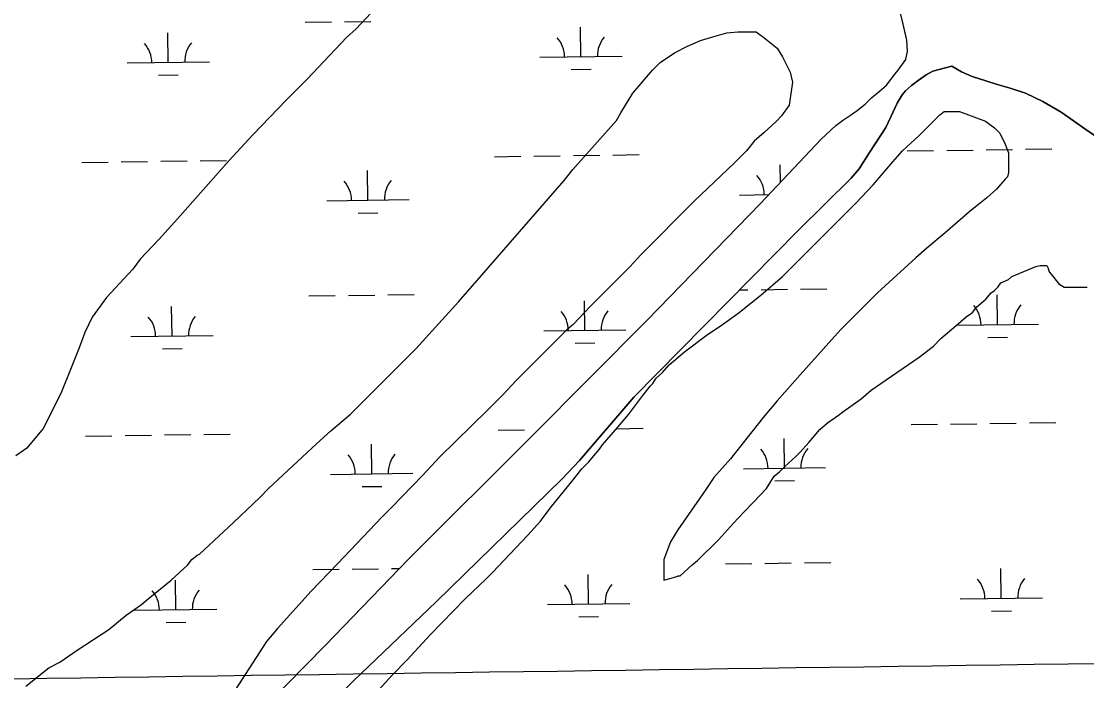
# Model space of a CAD drawing. Extents: x 3767014 to 3805179, y 361544 to 387384.
# Drawn here: x 3792670 to 3793966, y 379380 to 380182 of the extents above; entities that cross this region are included whole.
import ezdxf

# ---------------------------------------------------------------- set-up
doc = ezdxf.new("R2010")
doc.units = 0
for name, color, linetype in [('V-GRID-MAJR', 7, 'Continuous'), ('V-SITE-VEGE', 7, 'Continuous'), ('V-TOPO-SHOR', 7, 'Continuous'), ('V-WETL-SWMP', 7, 'Continuous')]:
    doc.layers.add(name, color=color, linetype=linetype)

msp = doc.modelspace()

# ---------------------------------------------------------------- linework, layer by layer
at = {"layer": 'V-GRID-MAJR'}
msp.add_spline([(3771088.411, 379085.847), (3773738.277, 379121.596), (3779038.002, 379193.674), (3784337.716, 379266.522), (3789637.419, 379340.141), (3794937.112, 379414.531), (3800236.794, 379489.691), (3802886.631, 379527.561)], degree=3, dxfattribs=at)
at = {"layer": 'V-SITE-VEGE'}
for p, q in [((3793113.563, 380211.023), (3793077.743, 380172.508)), ((3793077.743, 380172.508), (3793065.801, 380161.881)), ((3793508.349, 380162.026), (3793528.258, 380167.345)), ((3793528.258, 380167.345), (3793541.531, 380168.68)), ((3793541.531, 380168.68), (3793564.098, 380168.695)), ((3793564.098, 380168.695), (3793573.394, 380162.061)), ((3793065.801, 380161.881), (3793018.042, 380111.412)), ((3793480.478, 380151.391), (3793496.406, 380158.037)), ((3793496.406, 380158.037), (3793508.349, 380162.026)), ((3793573.394, 380162.061), (3793589.331, 380148.796)), ((3793447.305, 380131.458), (3793464.555, 380143.416)), ((3793464.555, 380143.416), (3793480.478, 380151.391)), ((3793589.331, 380148.796), (3793595.973, 380138.179)), ((3793438.017, 380122.162), (3793447.305, 380131.458)), ((3793595.973, 380138.179), (3793605.277, 380119.602)), ((3793414.139, 380094.274), (3793438.017, 380122.162)), ((3793605.277, 380119.602), (3793607.938, 380107.656)), ((3793018.042, 380111.412), (3792992.835, 380086.177)), ((3793607.938, 380107.656), (3793603.971, 380079.779)), ((3793399.551, 380070.372), (3793414.139, 380094.274)), ((3792992.835, 380086.177), (3792951.707, 380043.674)), ((3793603.971, 380079.779), (3793594.687, 380066.497)), ((3793394.245, 380061.076), (3793399.551, 380070.372)), ((3793594.687, 380066.497), (3793588.054, 380059.858)), ((3793761.957, 380042.698), (3793787.164, 380067.933)), ((3793787.164, 380067.933), (3793792.473, 380071.918)), ((3793792.473, 380071.918), (3793811.056, 380071.929)), ((3793811.056, 380071.929), (3793842.923, 380059.999)), ((3793341.181, 380001.312), (3793394.245, 380061.076)), ((3793588.054, 380059.858), (3793573.459, 380046.574)), ((3793842.923, 380059.999), (3793853.546, 380052.041)), ((3793853.546, 380052.041), (3793860.186, 380045.407)), ((3792951.707, 380043.674), (3792922.521, 380011.799)), ((3793573.459, 380046.574), (3793561.518, 380035.947)), ((3793742.059, 380024.102), (3793761.957, 380042.698)), ((3793860.186, 380045.407), (3793866.831, 380032.136)), ((3793561.518, 380035.947), (3793552.232, 380023.995)), ((3793866.831, 380032.136), (3793870.819, 380021.519)), ((3792922.521, 380011.799), (3792860.172, 379941.414)), ((3793552.232, 380023.995), (3793537.636, 380009.387)), ((3793730.117, 380010.82), (3793742.059, 380024.102)), ((3793870.819, 380021.519), (3793870.833, 379997.623)), ((3793330.571, 379988.032), (3793341.181, 380001.312)), ((3793537.636, 380009.387), (3793488.549, 379962.897)), ((3793706.237, 379982.931), (3793730.117, 380010.82)), ((3793229.748, 379872.488), (3793330.571, 379988.032)), ((3793866.858, 379989.658), (3793856.241, 379977.702)), ((3793869.508, 379992.315), (3793866.858, 379989.658)), ((3793870.833, 379997.623), (3793869.508, 379992.315)), ((3793685.012, 379960.354), (3793706.237, 379982.931)), ((3793856.241, 379977.702), (3793844.301, 379967.079)), ((3793488.549, 379962.897), (3793423.542, 379897.818)), ((3793596.123, 379871.366), (3793685.012, 379960.354)), ((3793836.341, 379960.44), (3793824.399, 379951.138)), ((3793844.301, 379967.079), (3793836.341, 379960.44)), ((3793824.399, 379951.138), (3793793.882, 379924.573)), ((3792860.172, 379941.414), (3792837.619, 379916.176)), ((3793793.882, 379924.573), (3793771.327, 379905.975)), ((3792837.619, 379916.176), (3792815.067, 379892.272)), ((3793423.542, 379897.818), (3793410.275, 379883.208)), ((3793771.327, 379905.975), (3793758.058, 379894.023)), ((3792815.067, 379892.272), (3792805.779, 379880.32)), ((3793410.275, 379883.208), (3793362.513, 379835.395)), ((3793758.058, 379894.023), (3793711.622, 379851.519)), ((3793874.884, 379871.52), (3793904.082, 379883.484)), ((3793904.082, 379883.484), (3793909.391, 379884.815)), ((3793909.391, 379884.815), (3793917.356, 379884.817)), ((3793917.356, 379884.817), (3793918.683, 379882.163)), ((3793918.683, 379882.163), (3793920.016, 379876.855)), ((3792805.779, 379880.32), (3792773.941, 379845.789)), ((3793201.891, 379840.613), (3793229.748, 379872.488)), ((3793569.587, 379848.785), (3793596.123, 379871.366)), ((3793870.905, 379867.536), (3793874.884, 379871.52)), ((3793920.016, 379876.855), (3793922.672, 379874.202)), ((3793922.672, 379874.202), (3793931.97, 379862.261)), ((3793853.657, 379854.253), (3793857.636, 379858.236)), ((3793857.636, 379858.236), (3793861.615, 379863.549)), ((3793861.615, 379863.549), (3793870.905, 379867.536)), ((3793931.97, 379862.261), (3793938.61, 379858.281)), ((3793938.61, 379858.281), (3793966.485, 379858.298)), ((3792773.941, 379845.789), (3792756.695, 379821.884)), ((3793541.724, 379826.201), (3793569.587, 379848.785)), ((3793711.622, 379851.519), (3793666.512, 379806.36)), ((3793832.427, 379834.326), (3793843.042, 379843.626)), ((3793843.042, 379843.626), (3793849.675, 379851.595)), ((3793849.675, 379851.595), (3793853.657, 379854.253)), ((3793150.152, 379783.507), (3793201.891, 379840.613)), ((3793362.513, 379835.395), (3793341.288, 379812.816)), ((3793827.123, 379827.688), (3793832.427, 379834.326)), ((3792756.695, 379821.884), (3792747.415, 379803.295)), ((3793523.146, 379812.914), (3793541.724, 379826.201)), ((3793807.218, 379811.749), (3793819.16, 379822.374)), ((3793819.16, 379822.374), (3793827.123, 379827.688)), ((3793333.325, 379806.174), (3793297.506, 379770.314)), ((3793341.288, 379812.816), (3793333.325, 379806.174)), ((3793503.242, 379799.631), (3793523.146, 379812.914)), ((3793666.512, 379806.36), (3793617.428, 379751.906)), ((3793788.645, 379795.807), (3793807.218, 379811.749)), ((3792747.415, 379803.295), (3792740.79, 379784.707)), ((3793476.704, 379779.706), (3793503.242, 379799.631)), ((3793779.357, 379786.511), (3793788.645, 379795.807)), ((3792740.79, 379784.707), (3792730.183, 379758.153)), ((3793070.548, 379703.815), (3793150.152, 379783.507)), ((3793458.128, 379763.764), (3793476.704, 379779.706)), ((3793762.107, 379773.228), (3793779.357, 379786.511)), ((3793297.506, 379770.314), (3793272.297, 379745.078)), ((3793715.664, 379741.343), (3793762.107, 379773.228)), ((3792730.183, 379758.153), (3792718.254, 379728.94)), ((3793442.207, 379747.827), (3793450.17, 379754.466)), ((3793450.17, 379754.466), (3793458.128, 379763.764)), ((3793272.297, 379745.078), (3793256.378, 379727.811)), ((3793435.576, 379738.531), (3793438.23, 379741.189)), ((3793438.23, 379741.189), (3793442.207, 379747.827)), ((3793617.428, 379751.906), (3793589.569, 379720.033)), ((3793703.722, 379733.372), (3793715.664, 379741.343)), ((3792718.254, 379728.94), (3792697.038, 379686.452)), ((3793256.378, 379727.811), (3793237.805, 379709.218)), ((3793409.046, 379704.003), (3793426.29, 379726.579)), ((3793426.29, 379726.579), (3793435.576, 379738.531)), ((3793691.779, 379722.745), (3793703.722, 379733.372)), ((3793589.569, 379720.033), (3793572.325, 379700.112)), ((3793669.224, 379706.803), (3793691.779, 379722.745)), ((3793046.667, 379683.89), (3793070.548, 379703.815)), ((3793237.805, 379709.218), (3793179.428, 379652.105)), ((3793395.779, 379688.068), (3793409.046, 379704.003)), ((3793650.647, 379693.518), (3793663.916, 379702.82)), ((3793663.916, 379702.82), (3793669.224, 379706.803)), ((3793377.21, 379666.818), (3793395.779, 379688.068)), ((3793572.325, 379700.112), (3793532.528, 379649.65)), ((3793641.359, 379685.549), (3793650.647, 379693.518)), ((3792697.038, 379686.452), (3792677.14, 379662.548)), ((3793029.418, 379667.95), (3793046.667, 379683.89)), ((3793628.094, 379669.611), (3793641.359, 379685.549)), ((3792677.14, 379662.548), (3792663.871, 379653.248)), ((3792971.042, 379613.492), (3793029.418, 379667.95)), ((3793359.964, 379645.57), (3793373.231, 379661.505)), ((3793373.231, 379661.505), (3793377.21, 379666.818)), ((3793617.481, 379657.659), (3793628.094, 379669.611)), ((3793179.428, 379652.105), (3793158.203, 379629.528)), ((3793532.528, 379649.65), (3793512.63, 379627.068)), ((3793598.906, 379640.393), (3793612.175, 379652.347)), ((3793612.175, 379652.347), (3793617.481, 379657.659)), ((3793341.392, 379624.32), (3793352.005, 379637.599)), ((3793352.005, 379637.599), (3793359.964, 379645.57)), ((3793592.272, 379633.751), (3793598.906, 379640.393)), ((3793158.203, 379629.528), (3793121.054, 379591.009)), ((3793313.538, 379589.791), (3793341.392, 379624.32)), ((3793512.63, 379627.068), (3793502.019, 379611.135)), ((3793576.353, 379613.83), (3793585.639, 379628.436)), ((3793585.639, 379628.436), (3793592.272, 379633.751)), ((3792960.428, 379602.867), (3792971.042, 379613.492)), ((3793502.019, 379611.135), (3793468.86, 379563.328)), ((3793560.434, 379596.565), (3793576.353, 379613.83)), ((3792928.587, 379572.319), (3792960.428, 379602.867)), ((3793121.054, 379591.009), (3793109.114, 379579.057)), ((3793301.598, 379573.853), (3793313.538, 379589.791)), ((3793536.554, 379571.33), (3793548.494, 379584.611)), ((3793548.494, 379584.611), (3793560.434, 379596.565)), ((3792886.947, 379533.903), (3792928.587, 379572.319)), ((3793109.114, 379579.057), (3793054.722, 379521.946)), ((3793285.677, 379556.588), (3793301.598, 379573.853)), ((3793517.981, 379551.409), (3793536.554, 379571.33)), ((3793468.86, 379563.328), (3793459.576, 379548.722)), ((3793243.224, 379511.432), (3793285.677, 379556.588)), ((3793459.576, 379548.722), (3793451.624, 379527.476)), ((3793492.774, 379526.174), (3793517.981, 379551.409)), ((3792877.66, 379527.261), (3792884.293, 379532.571)), ((3792884.293, 379532.571), (3792886.947, 379533.903)), ((3792852.449, 379502.024), (3792872.353, 379520.619)), ((3792872.353, 379520.619), (3792877.66, 379527.261)), ((3793054.722, 379521.946), (3793022.881, 379488.742)), ((3793451.624, 379527.476), (3793451.626, 379520.841)), ((3793451.626, 379520.841), (3793451.636, 379502.257)), ((3793471.547, 379507.578), (3793486.141, 379520.859)), ((3793486.141, 379520.859), (3793492.774, 379526.174)), ((3793235.265, 379503.463), (3793243.224, 379511.432)), ((3793451.636, 379502.257), (3793466.236, 379506.246)), ((3793466.236, 379506.246), (3793468.891, 379507.576)), ((3793468.891, 379507.576), (3793471.547, 379507.578)), ((3792824.588, 379479.442), (3792852.449, 379502.024)), ((3793210.056, 379479.555), (3793235.265, 379503.463)), ((3793022.881, 379488.742), (3792981.755, 379443.59)), ((3792798.05, 379459.515), (3792816.627, 379472.801)), ((3792816.627, 379472.801), (3792824.588, 379479.442)), ((3793167.601, 379435.726), (3793210.056, 379479.555)), ((3792776.82, 379442.244), (3792798.05, 379459.515)), ((3792738.338, 379417.005), (3792776.82, 379442.244)), ((3792981.755, 379443.59), (3792968.49, 379427.65)), ((3793139.74, 379405.178), (3793167.601, 379435.726)), ((3792717.109, 379402.39), (3792738.338, 379417.005)), ((3792968.49, 379427.65), (3792930.027, 379367.894)), ((3792703.838, 379395.747), (3792717.109, 379402.39)), ((3793121.169, 379386.586), (3793139.74, 379405.178)), ((3792675.971, 379373.163), (3792703.838, 379395.747)), ((3793074.737, 379336.113), (3793121.169, 379386.586))]:
    msp.add_line(p, q, dxfattribs=at)
at = {"layer": 'V-TOPO-SHOR'}
for points in [[(3793745.907, 380135.427), (3793747.845, 380144.754), (3793747.06, 380158.743), (3793745.502, 380165.737), (3793741.217, 380184.776), (3793737.891, 380197.383)], [(3792905.084, 379285.892), (3793039.849, 379422.75), (3793141.213, 379527.726), (3793291.124, 379677.414), (3793431.326, 379818.163), (3793569.198, 379960.075), (3793642.987, 380038.223), (3793660.852, 380054.941), (3793669.009, 380060.775), (3793678.721, 380067.386), (3793686.878, 380073.221), (3793696.587, 380080.997), (3793703.966, 380088.384), (3793716.006, 380098.106), (3793722.22, 380103.939), (3793733.095, 380117.546), (3793736.589, 380122.209), (3793745.907, 380135.038), (3793745.907, 380135.427)], [(3792529.186, 378827.146), (3792687.642, 378986.167), (3792797.161, 379102.029), (3792942.798, 379249.773), (3793074.456, 379380.024), (3793174.661, 379475.674), (3793327.681, 379624.975), (3793349.042, 379647.526), (3793415.059, 379724.504), (3793615.458, 379927.848), (3793679.54, 379990.834), (3793689.247, 380002.108), (3793701.67, 380021.935), (3793721.473, 380052.643), (3793730.4, 380071.689), (3793735.446, 380082.183), (3793741.268, 380092.29), (3793745.541, 380096.955), (3793752.92, 380103.566), (3793761.077, 380109.788), (3793770.788, 380116.399), (3793778.946, 380121.066), (3793801.797, 380126.973)], [(3793801.797, 380126.973), (3793813.413, 380120.012), (3793826.578, 380114.601), (3793843.224, 380109.19), (3793855.612, 380105.325), (3793872.648, 380100.304), (3793891.616, 380094.121), (3793912.524, 380084.069), (3793934.596, 380070.921), (3793964.797, 380050.036), (3794005.069, 380022.576)]]:
    msp.add_lwpolyline(points, dxfattribs=at)
at = {"layer": 'V-WETL-SWMP'}
for p, q in [((3793015.458, 380180.316), (3793047.455, 380180.761)), ((3793063.454, 380180.983), (3793095.451, 380181.427)), ((3793747.06, 380158.743), (3793741.217, 380184.775)), ((3792849.055, 380131.57), (3792848.555, 380167.567)), ((3793350.915, 380138.542), (3793350.415, 380174.538)), ((3793747.845, 380144.754), (3793747.06, 380158.743)), ((3793745.908, 380135.427), (3793747.845, 380144.754)), ((3792799.06, 380130.876), (3792899.05, 380132.265)), ((3793300.92, 380137.847), (3793400.91, 380139.236)), ((3793736.589, 380122.21), (3793745.908, 380135.038)), ((3793745.908, 380135.038), (3793745.908, 380135.427)), ((3792837.271, 380115.974), (3792861.269, 380116.307)), ((3793339.13, 380122.946), (3793363.128, 380123.279)), ((3793722.221, 380103.938), (3793733.094, 380117.545)), ((3793733.094, 380117.545), (3793736.589, 380122.21)), ((3793770.788, 380116.399), (3793761.076, 380109.788)), ((3793778.945, 380121.067), (3793770.788, 380116.399)), ((3793801.797, 380126.972), (3793778.945, 380121.067)), ((3793813.413, 380120.012), (3793801.797, 380126.972)), ((3793826.577, 380114.6), (3793813.413, 380120.012)), ((3793716.007, 380098.106), (3793722.221, 380103.938)), ((3793752.92, 380103.566), (3793745.54, 380096.956)), ((3793761.076, 380109.788), (3793752.92, 380103.566)), ((3793843.224, 380109.19), (3793826.577, 380114.6)), ((3793855.612, 380105.326), (3793843.224, 380109.19)), ((3793872.647, 380100.304), (3793855.612, 380105.326)), ((3793703.966, 380088.384), (3793716.007, 380098.106)), ((3793741.268, 380092.29), (3793735.445, 380082.184)), ((3793745.54, 380096.956), (3793741.268, 380092.29)), ((3793891.617, 380094.121), (3793872.647, 380100.304)), ((3793912.524, 380084.069), (3793891.617, 380094.121)), ((3793686.877, 380073.22), (3793696.587, 380080.997)), ((3793696.587, 380080.997), (3793703.966, 380088.384)), ((3793735.445, 380082.184), (3793730.399, 380071.689)), ((3793934.595, 380070.921), (3793912.524, 380084.069)), ((3793669.008, 380060.775), (3793678.72, 380067.386)), ((3793678.72, 380067.386), (3793686.877, 380073.22)), ((3793730.399, 380071.689), (3793721.472, 380052.643)), ((3793964.798, 380050.035), (3793934.595, 380070.921)), ((3793642.986, 380038.222), (3793660.851, 380054.941)), ((3793660.851, 380054.941), (3793669.008, 380060.775)), ((3793721.472, 380052.643), (3793701.671, 380021.934)), ((3793569.198, 379960.076), (3793642.986, 380038.222)), ((3794005.069, 380022.576), (3793964.798, 380050.035)), ((3793747.608, 380023.97), (3793779.605, 380024.414)), ((3793795.604, 380024.636), (3793827.601, 380025.081)), ((3793843.599, 380025.303), (3793875.596, 380025.748)), ((3793891.595, 380025.97), (3793923.591, 380026.414)), ((3792839.88, 380011.36), (3792871.877, 380011.805)), ((3792887.876, 380012.027), (3792919.872, 380012.471)), ((3793245.749, 380016.998), (3793277.746, 380017.443)), ((3793293.744, 380017.665), (3793325.741, 380018.109)), ((3793341.74, 380018.332), (3793373.737, 380018.776)), ((3793389.735, 380018.998), (3793421.732, 380019.443)), ((3793701.671, 380021.934), (3793689.247, 380002.109)), ((3792743.889, 380010.027), (3792775.886, 380010.471)), ((3792791.885, 380010.694), (3792823.882, 380011.138)), ((3793091.877, 379964.114), (3793091.377, 380000.11)), ((3793593.531, 379985.846), (3793593.236, 380007.082)), ((3793689.247, 380002.109), (3793679.539, 379990.834)), ((3793679.539, 379990.834), (3793615.458, 379927.849)), ((3793041.882, 379963.419), (3793141.872, 379964.808)), ((3793431.328, 379818.164), (3793569.198, 379960.076)), ((3793543.741, 379970.391), (3793579.405, 379970.886)), ((3793080.092, 379948.518), (3793104.09, 379948.851)), ((3793615.458, 379927.849), (3793415.06, 379724.504)), ((3793617.929, 379855.978), (3793649.926, 379856.423)), ((3793020.079, 379847.673), (3793052.076, 379848.118)), ((3793068.075, 379848.34), (3793100.071, 379848.785)), ((3793116.07, 379849.007), (3793148.067, 379849.451)), ((3793543.611, 379854.946), (3793553.936, 379855.089)), ((3793569.934, 379855.312), (3793601.931, 379855.756)), ((3793857.395, 379812.87), (3793856.895, 379848.867)), ((3792853.676, 379798.927), (3792853.176, 379834.924)), ((3793355.536, 379805.899), (3793355.036, 379841.895)), ((3793291.126, 379677.416), (3793431.328, 379818.164)), ((3793305.541, 379805.204), (3793405.531, 379806.593)), ((3793807.4, 379812.176), (3793907.39, 379813.565)), ((3792803.681, 379798.233), (3792903.671, 379799.622)), ((3793845.611, 379797.274), (3793869.608, 379797.607)), ((3792841.892, 379783.331), (3792865.889, 379783.665)), ((3793343.751, 379790.303), (3793367.749, 379790.636)), ((3793415.06, 379724.504), (3793349.042, 379647.527)), ((3793752.229, 379691.327), (3793784.226, 379691.771)), ((3793800.225, 379691.994), (3793832.222, 379692.438)), ((3793848.22, 379692.66), (3793880.217, 379693.105)), ((3793896.215, 379693.327), (3793928.212, 379693.771)), ((3792748.51, 379677.384), (3792780.507, 379677.828)), ((3792796.506, 379678.051), (3792828.503, 379678.495)), ((3792844.501, 379678.717), (3792876.498, 379679.162)), ((3792892.496, 379679.384), (3792924.493, 379679.829)), ((3793141.213, 379527.726), (3793291.126, 379677.416)), ((3793250.37, 379684.355), (3793282.367, 379684.8)), ((3793298.365, 379685.022), (3793298.707, 379685.027)), ((3793394.356, 379686.356), (3793426.353, 379686.8)), ((3793598.357, 379638.442), (3793597.857, 379674.439)), ((3793096.498, 379631.471), (3793095.998, 379667.468)), ((3793349.042, 379647.527), (3793327.683, 379624.977)), ((3793548.362, 379637.748), (3793648.352, 379639.137)), ((3793046.502, 379630.777), (3793146.493, 379632.166)), ((3793327.683, 379624.977), (3793174.661, 379475.674)), ((3793586.573, 379622.846), (3793610.57, 379623.18)), ((3793084.713, 379615.875), (3793108.711, 379616.208)), ((3793039.85, 379422.751), (3793141.213, 379527.726)), ((3793526.56, 379522.002), (3793558.557, 379522.446)), ((3793574.555, 379522.669), (3793606.552, 379523.113)), ((3793622.55, 379523.335), (3793654.547, 379523.78)), ((3793024.7, 379515.031), (3793056.697, 379515.475)), ((3793072.695, 379515.697), (3793104.692, 379516.142)), ((3793120.691, 379516.364), (3793130.372, 379516.498)), ((3793360.157, 379473.256), (3793359.657, 379509.253)), ((3793862.016, 379480.227), (3793861.516, 379516.224)), ((3792858.297, 379466.285), (3792857.797, 379502.281)), ((3793812.021, 379479.533), (3793912.011, 379480.922)), ((3793174.661, 379475.674), (3793074.458, 379380.025)), ((3793310.162, 379472.561), (3793410.152, 379473.95)), ((3792808.302, 379465.59), (3792908.292, 379466.979)), ((3793348.372, 379457.66), (3793372.37, 379457.993)), ((3793850.232, 379464.631), (3793874.229, 379464.965)), ((3792846.513, 379450.688), (3792870.51, 379451.022)), ((3792905.086, 379285.892), (3793039.85, 379422.751))]:
    msp.add_line(p, q, dxfattribs=at)
for centre, start, end in [((3792793.811, 380131.278), 0.024037, 41.567696), ((3792904.286, 380132.812), 140.024034, 181.567693), ((3793295.671, 380138.249), 0.024037, 41.567696), ((3793406.146, 380139.784), 140.024034, 181.567693), ((3793036.633, 379963.821), 0.024037, 41.567696), ((3793147.108, 379965.356), 140.024034, 181.567693), ((3793538.492, 379970.793), 0.024037, 41.567696), ((3793802.151, 379812.578), 0.024037, 41.567696), ((3793912.626, 379814.112), 140.024034, 181.567693), ((3792798.432, 379798.635), 0.024037, 41.567696), ((3792908.907, 379800.169), 140.024034, 181.567693), ((3793300.292, 379805.606), 0.024037, 41.567696), ((3793410.767, 379807.141), 140.024034, 181.567693), ((3793543.113, 379638.15), 0.024037, 41.567696), ((3793653.588, 379639.685), 140.024034, 181.567693), ((3793041.253, 379631.178), 0.024037, 41.567696), ((3793151.729, 379632.713), 140.024034, 181.567693), ((3793304.912, 379472.963), 0.024037, 41.567696), ((3793415.388, 379474.498), 140.024034, 181.567693), ((3793806.772, 379479.935), 0.024037, 41.567696), ((3793917.247, 379481.47), 140.024034, 181.567693), ((3792803.053, 379465.992), 0.024037, 41.567696), ((3792913.528, 379467.527), 140.024034, 181.567693)]:
    msp.add_arc(centre, 35.246, start, end, dxfattribs=at)

doc.saveas('drawing.dxf')
